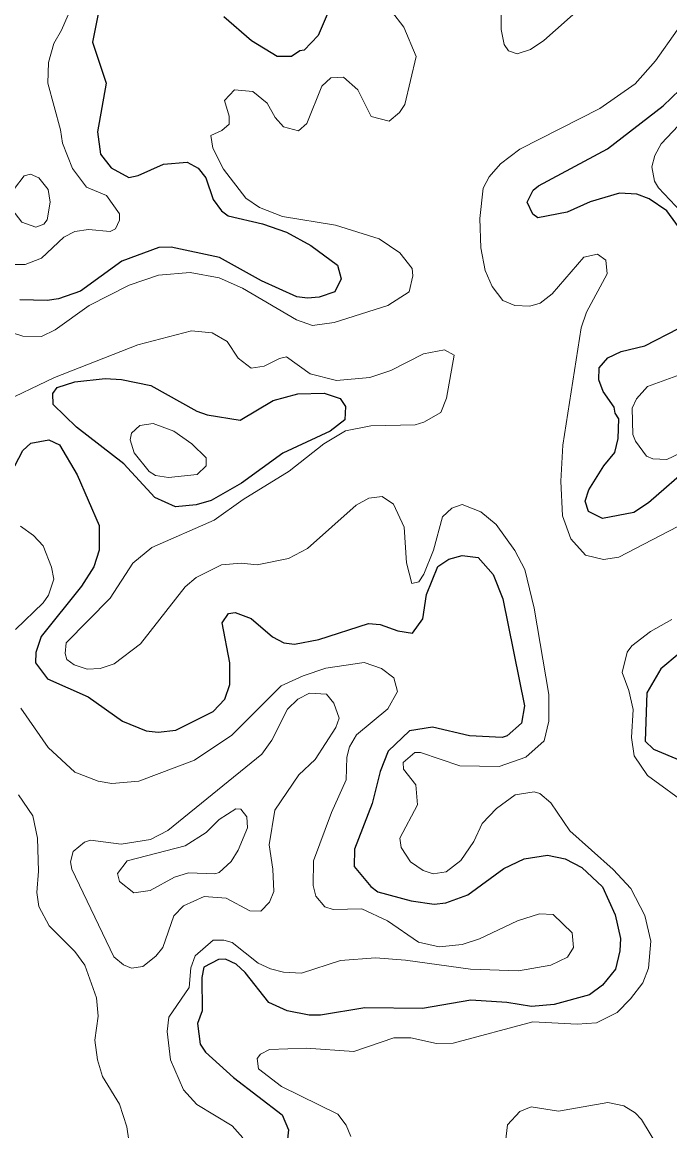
# Model space of a CAD drawing. Extents: x 763.2 to 816.8, y 7896.5 to 7952.7.
# Drawn here: x 768.732 to 770.662, y 7913.666 to 7916.968 of the extents above; entities that cross this region are included whole.
import ezdxf

# ---------------------------------------------------------------- set-up
doc = ezdxf.new("R2010")
doc.units = 0
doc.header["$LTSCALE"] = 0.064
doc.layers.add('1', color=7, linetype='Continuous', lineweight=25)
doc.layers.add('2', color=7, linetype='Continuous', lineweight=13)

msp = doc.modelspace()

# ---------------------------------------------------------------- linework, layer by layer
at = {"layer": '1'}
for points in [[(768.9582, 7916.9928), (768.942, 7916.9082), (768.9827, 7916.7865), (768.9567, 7916.6419), (768.9653, 7916.5746), (768.9968, 7916.5343), (769.0494, 7916.5058), (769.0775, 7916.5114), (769.1529, 7916.545), (769.224, 7916.5515), (769.2561, 7916.5328), (769.2797, 7916.5044), (769.3012, 7916.4399), (769.3263, 7916.4059), (769.3461, 7916.3916), (769.448, 7916.3674), (769.5196, 7916.343), (769.5926, 7916.3033), (769.6712, 7916.244), (769.6828, 7916.2036), (769.6634, 7916.1647), (769.6172, 7916.1493), (769.582, 7916.1457), (769.5507, 7916.1505), (769.4452, 7916.1978), (769.3198, 7916.2671), (769.1759, 7916.2983), (769.139, 7916.2966), (769.029, 7916.2563), (768.9055, 7916.1671), (768.8399, 7916.144), (768.8063, 7916.1389), (768.7252, 7916.1412)], [(769.6408, 7916.9906), (769.6138, 7916.9279), (769.5722, 7916.8845), (769.5592, 7916.8829), (769.5342, 7916.8655), (769.4921, 7916.8654), (769.4153, 7916.9125), (769.3329, 7916.9836)], [(770.6985, 7916.3432), (770.6527, 7916.406), (770.5999, 7916.4421), (770.5639, 7916.4556), (770.5122, 7916.4592), (770.4242, 7916.4331), (770.3554, 7916.4026), (770.2681, 7916.3858), (770.2538, 7916.3967), (770.2365, 7916.4319), (770.2543, 7916.4682), (770.2705, 7916.4811), (770.476, 7916.5909), (770.6415, 7916.7192), (770.7166, 7916.7899)], [(770.7282, 7915.65), (770.5977, 7915.537), (770.5549, 7915.5077), (770.4611, 7915.49), (770.4191, 7915.5104), (770.4098, 7915.5416), (770.4203, 7915.5753), (770.4648, 7915.6469), (770.4977, 7915.6868), (770.508, 7915.7281), (770.5095, 7915.7865), (770.4984, 7915.804), (770.4961, 7915.8214), (770.463, 7915.8679), (770.4506, 7915.9024), (770.4508, 7915.9384), (770.4768, 7915.9688), (770.5163, 7915.9876), (770.5869, 7916.0038), (770.6872, 7916.0559)], [(768.6987, 7915.6238), (768.7337, 7915.6925), (768.7579, 7915.7147), (768.811, 7915.7245), (768.8429, 7915.7098), (768.8957, 7915.6196), (768.9611, 7915.4692), (768.9612, 7915.3954), (768.9459, 7915.3456), (768.9085, 7915.2884), (768.7884, 7915.1381), (768.7727, 7915.0905), (768.7713, 7915.06), (768.8078, 7915.0129), (768.9286, 7914.9589), (769.0312, 7914.8863), (769.1012, 7914.8575), (769.1374, 7914.8539), (769.1903, 7914.8597), (769.3016, 7914.9147), (769.3358, 7914.9519), (769.351, 7914.9959), (769.351, 7915.0602), (769.3281, 7915.1795), (769.3463, 7915.2069), (769.3662, 7915.21), (769.4144, 7915.1926), (769.4782, 7915.1378), (769.5112, 7915.12), (769.5436, 7915.1155), (769.6159, 7915.1291), (769.7641, 7915.1776), (769.7989, 7915.1744), (769.8516, 7915.1551), (769.8948, 7915.1484), (769.9262, 7915.1915), (769.9366, 7915.2633), (769.9706, 7915.347), (770.0036, 7915.3684), (770.0429, 7915.3795), (770.091, 7915.3734), (770.1352, 7915.3231), (770.1645, 7915.2508), (770.2285, 7914.932), (770.2202, 7914.8803), (770.1772, 7914.8427), (770.1621, 7914.8374), (770.0652, 7914.8425), (769.9544, 7914.8685), (769.8859, 7914.8571), (769.8224, 7914.7972), (769.7986, 7914.736), (769.7752, 7914.641), (769.7224, 7914.5047), (769.7208, 7914.4535), (769.7704, 7914.3936), (769.7915, 7914.3783), (769.891, 7914.3511), (769.9591, 7914.3412), (769.9946, 7914.3455), (770.0598, 7914.3694), (770.1672, 7914.4475), (770.2275, 7914.4765), (770.2968, 7914.4872), (770.3496, 7914.4761), (770.3996, 7914.4504), (770.4614, 7914.3926), (770.4985, 7914.3098), (770.5144, 7914.2392), (770.5128, 7914.2023), (770.4995, 7914.1475), (770.4608, 7914.1), (770.4225, 7914.0717), (770.3173, 7914.0429), (770.2493, 7914.0371), (770.1759, 7914.0486), (770.0692, 7914.0551), (769.9245, 7914.0305), (769.7533, 7914.0322), (769.6206, 7914.0111), (769.5868, 7914.0108), (769.5211, 7914.0238), (769.4667, 7914.0483)], [(770.69, 7915.088), (770.6346, 7915.0421), (770.5937, 7914.9704), (770.5887, 7914.8267), (770.6134, 7914.8032), (770.6919, 7914.7707)], [(769.4667, 7914.0483), (769.3964, 7914.1378), (769.3698, 7914.1628), (769.3377, 7914.178), (769.3166, 7914.1767), (769.2734, 7914.1536)], [(769.2734, 7914.1536), (769.2672, 7914.1234), (769.2688, 7914.0239), (769.2543, 7913.9857), (769.2622, 7913.9245), (769.2784, 7913.9009), (769.362, 7913.8255), (769.5062, 7913.7136), (769.5251, 7913.6698), (769.5211, 7913.6329)]]:
    msp.add_lwpolyline(points, dxfattribs=at)
msp.add_lwpolyline([(769.3812, 7915.7829), (769.4803, 7915.8411), (769.5531, 7915.8612), (769.632, 7915.8627), (769.68, 7915.8474), (769.6958, 7915.8234), (769.6935, 7915.7836), (769.65, 7915.75), (769.5088, 7915.6843), (769.3852, 7915.5953), (769.2952, 7915.5434), (769.25, 7915.5308), (769.189, 7915.5244), (769.1277, 7915.5525), (769.0354, 7915.6525), (768.8936, 7915.7615), (768.8242, 7915.8296), (768.8235, 7915.862), (768.8363, 7915.88), (768.8885, 7915.8973), (768.9794, 7915.9071), (769.028, 7915.9039), (769.1153, 7915.886), (769.2523, 7915.8096), (769.2834, 7915.7984)], close=True, dxfattribs=at)
at = {"layer": '2'}
for points in [[(768.9159, 7917.0978), (768.8497, 7916.9443), (768.8266, 7916.9042), (768.8107, 7916.848), (768.8087, 7916.7865), (768.8465, 7916.6478), (768.852, 7916.6077), (768.8815, 7916.5323), (768.9233, 7916.4766), (768.9836, 7916.4517), (769.0218, 7916.3968), (769.022, 7916.3786), (769.0103, 7916.3529), (768.9941, 7916.3448), (768.9301, 7916.351), (768.8893, 7916.3442), (768.8566, 7916.3279), (768.79, 7916.2653), (768.7413, 7916.2459), (768.7025, 7916.2461)], [(769.5492, 7916.0818), (769.5967, 7916.0651), (769.6616, 7916.0733), (769.822, 7916.1241), (769.8853, 7916.1648), (769.8963, 7916.2121), (769.8944, 7916.2344), (769.8577, 7916.2813), (769.7953, 7916.3226), (769.6656, 7916.3639), (769.5075, 7916.3893), (769.4388, 7916.4165), (769.3983, 7916.4437), (769.3315, 7916.5301), (769.3002, 7916.5927), (769.2938, 7916.6306), (769.3273, 7916.645), (769.3491, 7916.6638), (769.3491, 7916.6878), (769.3348, 7916.735), (769.3651, 7916.7666), (769.4191, 7916.7618), (769.4616, 7916.7267), (769.4862, 7916.6843), (769.5106, 7916.6564), (769.5553, 7916.6442), (769.5802, 7916.6661), (769.6244, 7916.7771), (769.6519, 7916.8027), (769.6898, 7916.8042), (769.7319, 7916.7668), (769.7717, 7916.6868), (769.8253, 7916.6734), (769.8566, 7916.6993), (769.8717, 7916.7232), (769.9061, 7916.8657), (769.869, 7916.9534), (769.7587, 7917.0973)], [(770.1597, 7916.9951), (770.1597, 7916.9461), (770.1679, 7916.9018), (770.1811, 7916.8824), (770.2065, 7916.8739), (770.2467, 7916.8867), (770.2866, 7916.9135), (770.3995, 7917.0133)], [(770.6838, 7916.9443), (770.6186, 7916.8528), (770.5584, 7916.7844), (770.4531, 7916.7106), (770.2148, 7916.5895), (770.1574, 7916.5459), (770.1235, 7916.5071), (770.1055, 7916.4734), (770.0955, 7916.3837), (770.0988, 7916.2961), (770.1118, 7916.2284), (770.1325, 7916.1804), (770.1645, 7916.1392), (770.2001, 7916.1244), (770.2442, 7916.1223), (770.2751, 7916.131), (770.3112, 7916.1592), (770.4054, 7916.2681), (770.4461, 7916.2775), (770.4715, 7916.2594), (770.4749, 7916.2182), (770.4133, 7916.1042), (770.398, 7916.0575), (770.3433, 7915.7079), (770.337, 7915.6016), (770.3421, 7915.498), (770.3667, 7915.4291), (770.4101, 7915.3808), (770.4643, 7915.3683), (770.5096, 7915.3749), (770.8094, 7915.5311)], [(770.9276, 7916.9147), (770.6362, 7916.6057), (770.6167, 7916.571), (770.6085, 7916.5374), (770.6165, 7916.4941), (770.628, 7916.4742), (770.7122, 7916.385)], [(769.0509, 7916.1852), (769.1384, 7916.2143), (769.2325, 7916.2227), (769.3192, 7916.2065), (769.3882, 7916.1754), (769.5492, 7916.0818)], [(768.6499, 7916.06), (768.7342, 7916.0329), (768.7892, 7916.0318), (768.83, 7916.0519), (768.9314, 7916.1238), (769.0509, 7916.1852)], [(769.9564, 7914.4315), (769.9273, 7914.4417), (769.889, 7914.4672), (769.8608, 7914.5097), (769.8572, 7914.5376), (769.9095, 7914.6368), (769.9045, 7914.6966), (769.8686, 7914.7436), (769.8671, 7914.7636), (769.9018, 7914.7928), (769.9187, 7914.7929), (770.0364, 7914.7536), (770.1532, 7914.7518), (770.2329, 7914.7795), (770.2872, 7914.828), (770.3009, 7914.8868), (770.3009, 7914.9656), (770.2579, 7915.2226), (770.2295, 7915.3384), (770.1998, 7915.3942), (770.1447, 7915.4717), (770.0988, 7915.5095), (770.0435, 7915.5321), (770.0119, 7915.5207), (769.984, 7915.4946), (769.9571, 7915.3958), (769.9292, 7915.3237), (769.914, 7915.3009), (769.8927, 7915.2964), (769.877, 7915.3575), (769.8704, 7915.4645), (769.8384, 7915.5329), (769.805, 7915.5551), (769.765, 7915.5504), (769.7274, 7915.5292), (769.5822, 7915.4004), (769.5258, 7915.3709), (769.4322, 7915.3519), (769.3841, 7915.3566), (769.3263, 7915.3517), (769.2508, 7915.3138), (769.218, 7915.286), (769.0842, 7915.1163), (769.0064, 7915.0572), (768.9648, 7915.043), (768.926, 7915.0412), (768.8866, 7915.0541), (768.8651, 7915.0701), (768.8597, 7915.0874), (768.8635, 7915.1198), (768.9938, 7915.2526), (769.0618, 7915.3567), (769.1182, 7915.4035), (769.3043, 7915.4846), (769.3902, 7915.5461), (769.528, 7915.6304), (769.6305, 7915.7124), (769.6952, 7915.7508), (769.7709, 7915.7659), (769.9033, 7915.769), (769.9292, 7915.7764), (769.9798, 7915.8052), (769.9965, 7915.8485), (770.0195, 7915.976), (769.9904, 7915.9925), (769.9274, 7915.9808), (769.8306, 7915.9309), (769.7682, 7915.9095), (769.6683, 7915.9007), (769.59, 7915.9203), (769.5197, 7915.9711), (769.4984, 7915.9668), (769.4527, 7915.9439), (769.4146, 7915.9372), (769.3754, 7915.9673), (769.3429, 7916.0168), (769.2979, 7916.0424), (769.2361, 7916.0484), (769.0765, 7916.0075), (768.8281, 7915.9095), (768.6617, 7915.83)], [(770.7158, 7915.9263), (770.5956, 7915.8826), (770.562, 7915.8458), (770.5491, 7915.8187), (770.5519, 7915.7403), (770.5595, 7915.7201), (770.5924, 7915.6758), (770.6116, 7915.6674), (770.6529, 7915.666), (770.7555, 7915.7145)], [(768.7272, 7915.4673), (768.7654, 7915.4396), (768.7941, 7915.4087), (768.8196, 7915.3449), (768.8265, 7915.3097), (768.8102, 7915.2621), (768.7941, 7915.239), (768.7117, 7915.1594)], [(770.6681, 7915.1892), (770.6037, 7915.1536), (770.5486, 7915.1112), (770.5351, 7915.0917), (770.5195, 7915.0309), (770.5394, 7914.9781), (770.5521, 7914.9209), (770.5476, 7914.8376), (770.5554, 7914.7835), (770.5952, 7914.7241), (770.7235, 7914.6313)], [(768.7278, 7914.925), (768.8098, 7914.808), (768.8887, 7914.7343), (768.9582, 7914.7076), (768.9994, 7914.7009), (769.0798, 7914.7076), (769.2454, 7914.7707), (769.3564, 7914.8444), (769.5041, 7914.9914), (769.5695, 7915.0217), (769.6369, 7915.0441), (769.7515, 7915.0606), (769.8029, 7915.0428), (769.8394, 7915.0159), (769.8503, 7914.9748), (769.8215, 7914.9236), (769.7279, 7914.8461), (769.7072, 7914.8098), (769.6996, 7914.7789), (769.6975, 7914.7121), (769.6535, 7914.6139), (769.6004, 7914.4702), (769.5992, 7914.397), (769.6072, 7914.3648), (769.6334, 7914.3338), (769.6587, 7914.3252), (769.7437, 7914.3273), (769.8206, 7914.2914), (769.9125, 7914.2287), (769.974, 7914.2146), (770.0429, 7914.2212), (770.0943, 7914.2385), (770.2079, 7914.2919), (770.2737, 7914.3131), (770.3137, 7914.3111), (770.371, 7914.2562), (770.3747, 7914.212), (770.3568, 7914.184), (770.3068, 7914.1597), (770.2112, 7914.1424), (770.0681, 7914.1475), (769.8746, 7914.175), (769.7847, 7914.1817), (769.6802, 7914.1739), (769.5644, 7914.1359), (769.5105, 7914.139), (769.4717, 7914.1485), (769.4352, 7914.1657), (769.3582, 7914.2269), (769.3329, 7914.2342), (769.3013, 7914.2339), (769.2472, 7914.1875), (769.2346, 7914.1518), (769.23, 7914.0936), (769.1686, 7914.0046), (769.1638, 7913.9618), (769.1736, 7913.8777), (769.2128, 7913.788), (769.2524, 7913.7451), (769.358, 7913.6813), (769.3897, 7913.6451)], [(768.9188, 7914.1596), (768.8887, 7914.2001), (768.8128, 7914.2765), (768.7818, 7914.3344), (768.7759, 7914.3758), (768.7808, 7914.4399), (768.7774, 7914.5377), (768.7642, 7914.604), (768.7209, 7914.6671)], [(769.7109, 7913.6498), (769.6976, 7913.6837), (769.6729, 7913.7163), (769.5051, 7913.7982), (769.4361, 7913.8509), (769.4324, 7913.882), (769.4421, 7913.8942), (769.4692, 7913.9089), (769.5784, 7913.9122), (769.7201, 7913.9023), (769.8398, 7913.9434), (769.8904, 7913.9433), (769.9662, 7913.9261), (770.0166, 7913.927), (770.2539, 7913.991), (770.3854, 7913.9845), (770.4432, 7913.9876), (770.5048, 7914.0189), (770.5448, 7914.059), (770.5809, 7914.1075), (770.5984, 7914.1511), (770.6048, 7914.2308), (770.587, 7914.3076), (770.5452, 7914.3876), (770.4932, 7914.4445), (770.3634, 7914.5597), (770.3074, 7914.6433), (770.274, 7914.6708), (770.2574, 7914.6761), (770.2014, 7914.6666), (770.1453, 7914.626)], [(770.1453, 7914.626), (770.1025, 7914.5815), (770.0774, 7914.5284), (770.0395, 7914.4713), (769.9956, 7914.4379), (769.9564, 7914.4315)], [(768.9716, 7913.8277), (768.9566, 7913.8777), (768.9484, 7913.9368), (768.958, 7914.008), (768.953, 7914.0624), (768.9188, 7914.1596)], [(769.0497, 7913.6374), (769.0441, 7913.6783), (769.0223, 7913.7461), (768.9716, 7913.8277)], [(770.6607, 7913.5621), (770.577, 7913.7001), (770.5589, 7913.7196), (770.5243, 7913.7412), (770.4768, 7913.751), (770.3298, 7913.7247), (770.2482, 7913.7379), (770.2149, 7913.7241), (770.1781, 7913.684), (770.1696, 7913.6076)]]:
    msp.add_lwpolyline(points, dxfattribs=at)
for points in [[(768.8151, 7916.4322), (768.809, 7916.4696), (768.7816, 7916.5048), (768.7573, 7916.5152), (768.7382, 7916.5101), (768.7088, 7916.4725), (768.7016, 7916.449), (768.7014, 7916.4109), (768.7315, 7916.3725), (768.773, 7916.3579), (768.7969, 7916.3662), (768.8065, 7916.3798)], [(769.2371, 7915.7121), (769.1843, 7915.7498), (769.1219, 7915.7725), (769.0825, 7915.767), (769.0578, 7915.7439), (769.0536, 7915.7242), (769.0654, 7915.6852), (769.1106, 7915.6301), (769.1291, 7915.6183), (769.168, 7915.6116), (769.253, 7915.6214), (769.28, 7915.6464), (769.2799, 7915.6703)], [(769.4462, 7914.7882), (769.4762, 7914.8297), (769.5228, 7914.9217), (769.5537, 7914.9515), (769.5881, 7914.9699), (769.6384, 7914.9671), (769.6607, 7914.9404), (769.6762, 7914.8952), (769.6667, 7914.8677), (769.6047, 7914.7726), (769.5559, 7914.7265), (769.4846, 7914.6216), (769.4677, 7914.5185), (769.4791, 7914.4457), (769.4814, 7914.3787), (769.4693, 7914.3477), (769.4431, 7914.3203), (769.4105, 7914.322), (769.3395, 7914.359), (769.2738, 7914.3639), (769.2124, 7914.3362), (769.1844, 7914.3069), (769.1516, 7914.2121), (769.1307, 7914.1867), (769.0916, 7914.1558), (769.0573, 7914.1507), (769.0339, 7914.1604), (769.0054, 7914.1841), (768.8796, 7914.4456), (768.8764, 7914.4671), (768.8841, 7914.4986), (768.9175, 7914.5257), (768.9359, 7914.5317), (769.0271, 7914.5203), (769.114, 7914.5339), (769.1665, 7914.5605)], [(769.2179, 7914.5154), (769.2798, 7914.5544), (769.3194, 7914.5934), (769.3685, 7914.6249), (769.3831, 7914.6245), (769.4014, 7914.6012), (769.4033, 7914.569), (769.3756, 7914.502), (769.3549, 7914.4681), (769.3194, 7914.4357), (769.306, 7914.4315), (769.2278, 7914.4346), (769.1861, 7914.4221), (769.1134, 7914.3824), (769.0646, 7914.3756), (769.0218, 7914.409), (769.0161, 7914.4329), (769.0446, 7914.4709)]]:
    msp.add_lwpolyline(points, close=True, dxfattribs=at)

doc.saveas('drawing.dxf')
